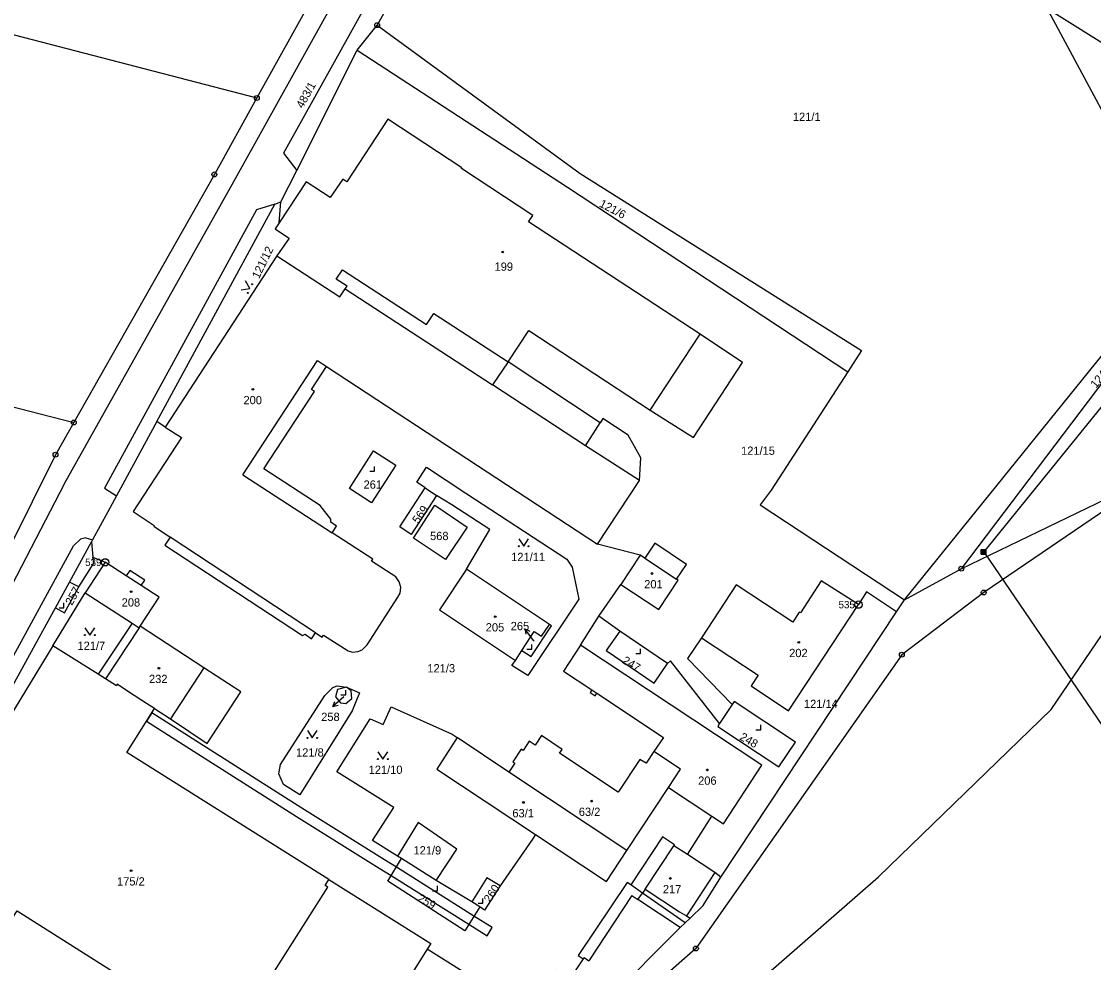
# Model space of a CAD drawing. Extents: x -758582 to -751794, y -998770 to -994350.
# Drawn here: x -756090.2 to -755869.9, y -996297.1 to -996103.7 of the extents above; entities that cross this region are included whole.
import ezdxf

# ---------------------------------------------------------------- set-up
doc = ezdxf.new("R2010")
doc.units = 0
for name, color, linetype in [('Hranice parcel', 7, 'Continuous'), ('Parcelní čísla', 7, 'Continuous'), ('Pop  PČ popisy', 7, 'Continuous'), ('Poz předměty', 7, 'Continuous'), ('Vnitřní kresba', 7, 'Continuous'), ('Věcná břemena k části', 7, 'Continuous'), ('Značky bodu BP', 7, 'Continuous'), ('Značky budov', 7, 'Continuous'), ('Značky kultur', 7, 'Continuous')]:
    doc.layers.add(name, color=color, linetype=linetype)

msp = doc.modelspace()

# ---------------------------------------------------------------- linework, layer by layer
at = {"layer": 'Hranice parcel'}
for p, q in [((-755996.34, -996066.87), (-756017.1, -996104.51)), ((-756215.02, -996074.51), (-756041.85, -996119.46)), ((-756026.07, -996090.99), (-756041.85, -996119.46)), ((-756021.21, -996109.64), (-756017.1, -996104.51)), ((-756037.23, -996145.09), (-756036.88, -996140.82)), ((-756239.89, -996144.65), (-756079.45, -996186.12)), ((-756037.71, -996151.87), (-756060.64, -996187.1)), ((-756060.64, -996187.1), (-756062.39, -996185.96)), ((-756007.23, -996199.55), (-756004.91, -996201.1)), ((-756080.36, -996218.96), (-756075.83, -996210.68)), ((-755963.09, -996213.38), (-755971.81, -996211.13)), ((-755963.09, -996213.38), (-755967.06, -996219.41)), ((-755981.73, -996227.6), (-755998.78, -996216.29)), ((-755908.77, -996222.54), (-755897.09, -996216.16)), ((-756083.24, -996224.22), (-756080.36, -996218.96)), ((-755971.55, -996225.95), (-755967.06, -996219.41)), ((-755910.43, -996225.04), (-755908.77, -996222.54)), ((-755975.3, -996231.85), (-755971.55, -996225.95)), ((-755967.26, -996228.99), (-755971.55, -996225.95)), ((-755946.53, -996279.53), (-755910.43, -996225.04)), ((-756067.48, -996227.36), (-756074.46, -996237.85)), ((-755957.44, -996235.66), (-755967.26, -996228.99)), ((-755988.7, -996235), (-755987.39, -996232.98)), ((-755944.14, -996244.06), (-755946.75, -996247.97)), ((-755990.07, -996257.99), (-756000.7, -996250.85)), ((-755965.81, -996274.06), (-755990.07, -996257.99)), ((-755965.81, -996274.06), (-755957.25, -996261.09)), ((-755957.25, -996261.09), (-755948.35, -996267.03)), ((-755953.37, -996274.89), (-755948.35, -996267.03)), ((-756012.1, -996275.73), (-756012.96, -996275.2)), ((-756005.01, -996280.19), (-756012.1, -996275.73)), ((-755997.65, -996284.62), (-756005.01, -996280.19)), ((-755996.04, -996285.65), (-755997.65, -996284.62)), ((-756006.83, -996294.35), (-756020.47, -996315.89))]:
    msp.add_line(p, q, dxfattribs=at)
for points in [[(-755908.77, -996222.54), (-755855.98, -996157.25), (-755836.88, -996128.85), (-755845.18, -996122.52), (-755898.9, -996088.9), (-755950.94, -996054.8)], [(-756017.1, -996104.51), (-755975.41, -996134.95), (-755917.58, -996171.31), (-755920.43, -996175.71)], [(-756036.88, -996140.82), (-756033.59, -996134.37), (-756021.21, -996109.64)], [(-756021.21, -996109.64), (-755978.03, -996137.81), (-755920.43, -996175.71)], [(-756041.85, -996119.46), (-756050.57, -996135.17), (-756079.45, -996186.12)], [(-755990.2, -996173.68), (-755985.95, -996167.26), (-755961.01, -996183.57), (-755952.1, -996189.22), (-755942.07, -996173.84), (-755950.72, -996168), (-755986.02, -996144.9), (-755985.15, -996143.58), (-755999.8, -996133.94), (-755999.72, -996133.82), (-756014.89, -996123.85), (-756023.32, -996136.69), (-756024.15, -996136.17), (-756026.76, -996139.93), (-756031.7, -996136.68), (-756037.23, -996145.09)], [(-755831.9, -996128.75), (-755832.51, -996129.59), (-755853.46, -996158.58), (-755897.09, -996216.16)], [(-756062.39, -996185.96), (-756038.16, -996141.31), (-756036.88, -996140.82)], [(-756037.23, -996145.09), (-756038.08, -996146.37), (-756037.38, -996146.83), (-756035.22, -996148.24), (-756037.71, -996151.87)], [(-755897.09, -996216.16), (-755865.32, -996200.85), (-755847.62, -996200.88), (-755840.35, -996186.12), (-755828.44, -996165.56), (-755813.14, -996148.4), (-755811.7, -996147.02)], [(-756037.71, -996151.87), (-756024.78, -996160.29), (-756023.69, -996158.68), (-756023.31, -996158.11), (-756025.51, -996156.68), (-756024.24, -996154.74), (-756006.97, -996166.02), (-756005.5, -996163.76), (-755990.2, -996173.68)], [(-755971.81, -996211.13), (-755963.24, -996198.08), (-755974.29, -996190.91), (-755971.27, -996186.23), (-755990.2, -996173.68)], [(-756060.64, -996187.1), (-756057.34, -996189.24), (-756067.24, -996204.43), (-756062.9, -996207.28), (-756063.02, -996207.45), (-756059.65, -996209.69), (-756060.71, -996211.31), (-756032.47, -996229.87), (-756031.94, -996229.61), (-756030.6, -996230.55), (-756029.75, -996229.34), (-756028.39, -996230.21), (-756028.13, -996229.81), (-756023.1, -996233.01), (-756022.17, -996233.3), (-756021.08, -996233.19), (-756020.17, -996232.83), (-756019.2, -996231.83), (-756012.87, -996222.04), (-756012.42, -996221.18), (-756012.24, -996219.96), (-756012.56, -996218.86), (-756013.31, -996217.85), (-756018.3, -996214.62), (-756018.03, -996214.21), (-756026.35, -996208.8), (-756025.45, -996207.41), (-756026.64, -996206.61), (-756026.65, -996206), (-756028.8, -996203.18), (-756040.4, -996195.68), (-756029.99, -996179.75), (-756030.58, -996179.33), (-756027.55, -996174.62), (-755971.81, -996211.13)], [(-755920.43, -996175.71), (-755936.13, -996200.05), (-755938.44, -996203.02), (-755908.77, -996222.54)], [(-756079.45, -996186.12), (-756083.21, -996192.75), (-756097.71, -996221.86)], [(-756062.39, -996185.96), (-756070.65, -996201.19), (-756072.45, -996204.49), (-756075.59, -996210.24), (-756075.83, -996210.68)], [(-755838.46, -996187.18), (-755845.69, -996203.38), (-755865.3, -996202.6), (-755892.48, -996221.06), (-755909.3, -996233.83), (-755951.62, -996294.2), (-755980.55, -996319.68), (-755993.16, -996343.19), (-755999.36, -996381.85), (-756001.16, -996410.03), (-756004.96, -996417.07), (-756022.5, -996446.75)], [(-756022.83, -996199.71), (-756017.87, -996191.92), (-756013.27, -996194.89), (-756018.29, -996202.65), (-756022.83, -996199.71)], [(-756007.23, -996199.55), (-756008.96, -996198.42), (-756007.01, -996195.31), (-755998.89, -996200.65), (-755978.17, -996214.19), (-755977.02, -996215.82), (-755975.67, -996222.4), (-755986.18, -996238.14), (-755989.47, -996236.08), (-755988.7, -996235)], [(-756004.91, -996201.1), (-756010.14, -996209.13), (-756012.43, -996207.57), (-756007.23, -996199.55)], [(-755998.78, -996216.29), (-755993.98, -996208.12), (-756001.78, -996203.06), (-756004.91, -996201.1)], [(-756009.68, -996209.92), (-756005.26, -996203.14), (-755998.63, -996207.62), (-756003.04, -996214.31), (-756009.68, -996209.92)], [(-756075.83, -996210.68), (-756075.54, -996213.83), (-756073.02, -996214.82)], [(-755967.06, -996219.41), (-755959.24, -996224.58), (-755955.25, -996218.54), (-755955.6, -996218.31), (-755953.54, -996215.28), (-755960.06, -996210.94), (-755962.11, -996214.02), (-755963.09, -996213.38)], [(-756073.02, -996214.82), (-756077.09, -996221.11), (-756067.48, -996227.36)], [(-756065.8, -996227.98), (-756061.91, -996222), (-756065.61, -996219.63), (-756064.88, -996218.49), (-756067.96, -996216.52), (-756068.69, -996217.65), (-756073.02, -996214.82)], [(-756022.5, -996446.75), (-756002, -996419.95), (-755995.32, -996411.24), (-755993.05, -996383.48), (-755984.78, -996351.1), (-755957.19, -996317.06), (-755914.12, -996279.5), (-755878.63, -996245.07), (-755858.94, -996216.18), (-755829.89, -996222.56), (-755812.68, -996236.25), (-755762.81, -996263.06), (-755705.2, -996267.97)], [(-755998.78, -996216.29), (-756004.32, -996224.59), (-755988.7, -996235)], [(-756083.24, -996224.22), (-756081.37, -996225.25), (-756078.4, -996219.92), (-756080.36, -996218.96)], [(-755918.21, -996223.55), (-755925.9, -996218.64), (-755930.13, -996225.26), (-755930.37, -996225.12), (-755931.67, -996227.17), (-755943.38, -996219.5), (-755950.49, -996230.34)], [(-755910.43, -996225.04), (-755916.6, -996220.93), (-755918.21, -996223.55)], [(-756107.4, -996268.39), (-756093.93, -996243.79), (-756086.55, -996230.27), (-756083.24, -996224.22)], [(-755950.49, -996230.34), (-755938.83, -996238.05), (-755940.29, -996240.23), (-755932.59, -996245.38), (-755918.21, -996223.55)], [(-756067.48, -996227.36), (-756066.02, -996228.31), (-756065.8, -996227.98)], [(-756062.86, -996244.91), (-756059.6, -996247.04), (-756052.07, -996252.08), (-756045.15, -996241.43), (-756052.72, -996236.55), (-756065.8, -996227.98)], [(-755987.39, -996232.98), (-755984.85, -996229.07), (-755983.32, -996230.06), (-755981.73, -996227.6)], [(-755987.39, -996232.98), (-755985.48, -996234.17), (-755981.31, -996227.88), (-755981.73, -996227.6)], [(-755967.26, -996228.99), (-755970.04, -996232.97), (-755960.19, -996239.71), (-755957.44, -996235.66)], [(-755950.49, -996230.34), (-755953.37, -996234.64), (-755944.14, -996244.06)], [(-756074.46, -996237.85), (-756083.76, -996232.02), (-756102.8, -996263.24), (-756104.72, -996266.8), (-756106.15, -996269.15)], [(-755975.3, -996231.85), (-755978.81, -996237.19), (-755973.01, -996241.05), (-755973.37, -996241.59), (-755972.33, -996242.29), (-755971.97, -996241.75), (-755958.3, -996250.86), (-755960.25, -996253.75)], [(-755948.35, -996267.03), (-755945.97, -996268.61), (-755938.09, -996256.55), (-755975.3, -996231.85)], [(-755946.75, -996247.97), (-755956.83, -996235.08), (-755957.44, -996235.66)], [(-756062.86, -996244.91), (-756064.51, -996243.84), (-756068.2, -996241.43), (-756070.52, -996239.92), (-756070.7, -996240.21), (-756072.95, -996238.8), (-756074.46, -996237.85)], [(-756036.34, -996260.47), (-756037.34, -996258.31), (-756036.99, -996256.36), (-756027.89, -996242.19), (-756026.21, -996240.57), (-756025.34, -996240.21), (-756023.44, -996240.49), (-756020.72, -996241.68), (-756022.24, -996245.37), (-756033.03, -996262.64), (-756036.34, -996260.47)], [(-756024.66, -996243.74), (-756023.56, -996243.85), (-756022.35, -996242.84), (-756022.44, -996241.29), (-756023.44, -996240.49), (-756025.23, -996240.99), (-756025.64, -996242.51), (-756024.66, -996243.74)], [(-755946.75, -996247.97), (-755947.14, -996248.55), (-755934.55, -996256.84), (-755931.19, -996251.81), (-755943.75, -996243.48), (-755944.14, -996244.06)], [(-756027.02, -996280.03), (-756068.57, -996253.92), (-756062.86, -996244.91)], [(-756012.96, -996275.2), (-756018.04, -996272.02), (-756013.69, -996265.24), (-756025.42, -996257.93), (-756018.52, -996247.02), (-756015.87, -996248.18), (-756014.22, -996244.55), (-756001.67, -996250.18), (-756000.7, -996250.85)], [(-756000.7, -996250.85), (-756004.85, -996257.35), (-755984.56, -996270.77)], [(-755960.25, -996253.75), (-755961.87, -996256.15), (-755963.11, -996255.33), (-755967.57, -996262.1), (-755979.65, -996254.09), (-755979.11, -996253.28), (-755983.34, -996250.44), (-755984.67, -996252.43), (-755985.86, -996251.63), (-755987.12, -996253.5), (-755987.55, -996253.21), (-755989.25, -996255.81), (-755988.83, -996256.09), (-755990.07, -996257.99)], [(-755957.25, -996261.09), (-755954.79, -996257.35), (-755960.25, -996253.75)], [(-756005.01, -996280.19), (-756000.75, -996273.78), (-756008.71, -996268.31), (-756012.96, -996275.2)], [(-756106.15, -996269.15), (-756109.53, -996274.72), (-756105.87, -996277.06), (-756105.06, -996280.53), (-756103.73, -996280.18), (-756103.24, -996282.23), (-756099.1, -996281.36), (-756095.31, -996283.76), (-756096.33, -996285.3), (-756092.11, -996288), (-756091.06, -996286.45), (-756048.34, -996313.52)], [(-755984.56, -996270.77), (-755985.17, -996271.7), (-755991.87, -996281.3)], [(-755984.56, -996270.77), (-755969.99, -996280.4), (-755965.81, -996274.06)], [(-755953.37, -996274.89), (-755956.13, -996273.08), (-755956, -996272.88), (-755958.46, -996271.24), (-755964.98, -996281.12)], [(-755946.53, -996279.53), (-755947.74, -996278.6), (-755953.37, -996274.89)], [(-755996.04, -996285.65), (-755999.13, -996290.56), (-756014.89, -996280.35), (-756012.1, -996275.73)], [(-755953.84, -996288.92), (-755952.8, -996287.93), (-755950.12, -996285.37), (-755946.53, -996279.53)], [(-756040.96, -996303.15), (-756027.24, -996281.6), (-756027.79, -996281.25), (-756027.02, -996280.03)], [(-756027.02, -996280.03), (-756006.09, -996293.18), (-756006.83, -996294.35)], [(-755964.98, -996281.12), (-755965.77, -996280.64), (-755975.82, -996295.64), (-755974.78, -996296.33), (-755977.5, -996300.45), (-755980.37, -996298.69), (-755985.42, -996306.92), (-755985.78, -996307.51), (-756006.83, -996294.35)], [(-755991.87, -996281.3), (-755994.55, -996279.64), (-755997.65, -996284.62)], [(-755991.87, -996281.3), (-755995.06, -996286.34), (-755996.04, -996285.65)], [(-755953.84, -996288.92), (-755962.62, -996282.81), (-755964.98, -996281.12)], [(-755993.26, -996332.89), (-755984.63, -996319.02), (-755984.14, -996319.34), (-755954.87, -996289.91), (-755953.84, -996288.92)]]:
    msp.add_lwpolyline(points, dxfattribs=at)
at = {"layer": 'Pop  PČ popisy'}
for p, q in [((-755984.96, -996230.93), (-755986.77, -996228.53)), ((-755986.77, -996228.53), (-755985.76, -996229.03)), ((-755986.77, -996228.53), (-755986.56, -996229.63)), ((-755984.87, -996231.05), (-755984.96, -996230.93)), ((-756023.98, -996242.49), (-756026.21, -996244.5)), ((-756026.21, -996244.5), (-756025.8, -996243.46)), ((-756026.21, -996244.5), (-756025.13, -996244.2)), ((-756023.96, -996242.47), (-756023.98, -996242.49))]:
    msp.add_line(p, q, dxfattribs=at)
at = {"layer": 'Poz předměty'}
for p, q in [((-755883.71, -996093.19), (-755848.62, -996158.63)), ((-755848.62, -996158.63), (-755892.48, -996212.69)), ((-755892.98, -996212.19), (-755891.98, -996212.19)), ((-755892.98, -996213.19), (-755892.98, -996212.19)), ((-755892.98, -996212.39), (-755891.98, -996212.39)), ((-755892.98, -996212.59), (-755891.98, -996212.59)), ((-755892.98, -996212.79), (-755891.98, -996212.79)), ((-755892.98, -996212.99), (-755891.98, -996212.99)), ((-755892.98, -996213.19), (-755891.98, -996213.19)), ((-755892.78, -996213.19), (-755892.78, -996212.19)), ((-755892.58, -996213.19), (-755892.58, -996212.19)), ((-755892.48, -996212.69), (-755839.17, -996290.99)), ((-755892.38, -996213.19), (-755892.38, -996212.19)), ((-755892.18, -996213.19), (-755892.18, -996212.19)), ((-755891.98, -996213.19), (-755891.98, -996212.19))]:
    msp.add_line(p, q, dxfattribs=at)
at = {"layer": 'Vnitřní kresba'}
for p, q in [((-756046.58, -996136.62), (-756005.96, -996063.5)), ((-756001.34, -996067.9), (-756036.37, -996130.79)), ((-756036.37, -996130.79), (-756033.59, -996134.37)), ((-756081.35, -996198.64), (-756046.58, -996136.62)), ((-756041.9, -996142.43), (-756073.13, -996199.61)), ((-756038.16, -996141.31), (-756041.9, -996142.43)), ((-756023.69, -996158.68), (-755993.4, -996178.42)), ((-755961.01, -996183.57), (-755950.72, -996168)), ((-756044.7, -996196.88), (-756029.39, -996173.41)), ((-756029.39, -996173.41), (-756027.55, -996174.62)), ((-755990.2, -996173.68), (-755993.4, -996178.42)), ((-755974.29, -996190.91), (-755993.4, -996178.42)), ((-755970.73, -996185.31), (-755971.27, -996186.23)), ((-755965.54, -996188.7), (-755970.73, -996185.31)), ((-755962.91, -996193.36), (-755965.54, -996188.7)), ((-755963.24, -996198.08), (-755962.91, -996193.36)), ((-756044.7, -996196.88), (-756026.35, -996208.8)), ((-756081.35, -996198.64), (-756101.78, -996237.97)), ((-756073.13, -996199.61), (-756070.65, -996201.19)), ((-756078.05, -996210.09), (-756079.51, -996211.49)), ((-756076.99, -996209.82), (-756078.05, -996210.09)), ((-756076.99, -996209.82), (-756075.59, -996210.24)), ((-756029.75, -996229.34), (-756059.65, -996209.69)), ((-756096.2, -996241.96), (-756079.51, -996211.49)), ((-756078.4, -996219.92), (-756075.34, -996215.02)), ((-756075.34, -996215.02), (-756075.54, -996213.83)), ((-755962.11, -996214.02), (-755955.6, -996218.31)), ((-756065.61, -996219.63), (-756068.69, -996217.65)), ((-756083.76, -996232.02), (-756077.09, -996221.11)), ((-756066.02, -996228.31), (-756072.95, -996238.8)), ((-756052.72, -996236.55), (-756059.6, -996247.04)), ((-755973.01, -996241.05), (-755971.97, -996241.75)), ((-755962.02, -996281.98), (-755956.13, -996273.08)), ((-755947.74, -996278.6), (-755953.58, -996287.48)), ((-755964.79, -996283.33), (-755973.6, -996296.71)), ((-755964.79, -996283.33), (-755963.58, -996284.14)), ((-755963.58, -996284.14), (-755962.62, -996282.81)), ((-755962.02, -996281.98), (-755962.62, -996282.81)), ((-755962.02, -996281.98), (-755955.02, -996286.63)), ((-755954.87, -996289.91), (-755963.58, -996284.14)), ((-755955.02, -996286.63), (-755953.58, -996287.48)), ((-755953.58, -996287.48), (-755952.8, -996287.93)), ((-755974.6, -996296.05), (-755974.78, -996296.33)), ((-755974.6, -996296.05), (-755973.6, -996296.71))]:
    msp.add_line(p, q, dxfattribs=at)
at = {"layer": 'Věcná břemena k části'}
msp.add_lwpolyline([(-755994.54, -996291.58), (-755993.47, -996289.89), (-755997.22, -996287.53), (-756013.17, -996277.51), (-756015.62, -996275.97), (-756032.62, -996265.34), (-756052.12, -996252.97), (-756063.42, -996245.8), (-756064.49, -996247.49), (-756053.19, -996254.66), (-756033.69, -996267.04), (-756016.67, -996277.68), (-756014.21, -996279.22), (-755998.29, -996289.22)], close=True, dxfattribs=at)
at = {"layer": 'Značky bodu BP'}
for centre, radius in [((-756017.1, -996104.51), 0.5), ((-756017.1, -996104.51), 0.0303), ((-756041.85, -996119.46), 0.5), ((-756041.85, -996119.46), 0.0303), ((-756050.57, -996135.17), 0.5), ((-756050.57, -996135.17), 0.0303), ((-756079.45, -996186.12), 0.5), ((-756079.45, -996186.12), 0.0303), ((-756083.21, -996192.75), 0.5), ((-756083.21, -996192.75), 0.0303), ((-756073.01, -996214.86), 0.75), ((-756073.01, -996214.86), 0.03), ((-755897.09, -996216.16), 0.5), ((-755897.09, -996216.16), 0.0303), ((-755892.48, -996221.06), 0.5), ((-755892.48, -996221.06), 0.0303), ((-755918.21, -996223.55), 0.75), ((-755918.21, -996223.55), 0.03), ((-755909.3, -996233.83), 0.5), ((-755909.3, -996233.83), 0.0303), ((-755951.62, -996294.2), 0.5), ((-755951.62, -996294.2), 0.0303)]:
    msp.add_circle(centre, radius, dxfattribs=at)
at = {"layer": 'Značky budov'}
for centre in [(-755991.32, -996151.11), (-756042.65, -996179.33), (-755960.64, -996217.15), (-756067.68, -996220.89), (-755992.86, -996226.01), (-755930.48, -996231.28), (-756061.97, -996236.61), (-755949.26, -996257.5), (-755987.05, -996264.19), (-755973.03, -996263.91), (-756067.68, -996278.2), (-755956.87, -996279.79)]:
    msp.add_circle(centre, 0.175, dxfattribs=at)
at = {"layer": 'Značky kultur'}
for p, q in [((-756017.63, -996196.15), (-756017.63, -996195.15)), ((-756018.63, -996196.15), (-756017.63, -996196.15)), ((-756082.48, -996224.21), (-756081.48, -996224.21)), ((-756081.48, -996224.21), (-756081.48, -996223.21)), ((-755986.35, -996232.73), (-755985.35, -996232.73)), ((-755985.35, -996232.73), (-755985.35, -996231.73)), ((-755962.99, -996233.61), (-755962.99, -996232.61)), ((-755963.99, -996233.61), (-755962.99, -996233.61)), ((-756023.56, -996242.1), (-756023.56, -996241.1)), ((-756024.56, -996242.1), (-756023.56, -996242.1)), ((-755938.31, -996249.26), (-755938.31, -996248.26)), ((-755939.31, -996249.26), (-755938.31, -996249.26)), ((-756004.74, -996282.33), (-756004.74, -996281.33)), ((-756005.74, -996282.33), (-756004.74, -996282.33)), ((-755995.38, -996284.91), (-755995.38, -996283.91)), ((-755996.38, -996284.91), (-755995.38, -996284.91))]:
    msp.add_line(p, q, dxfattribs=at)
for points in [[(-756045.05, -996158.86), (-756043.26, -996158.62), (-756044.17, -996157.06)], [(-755988, -996210.05), (-755987, -996211.55), (-755986, -996210.05)], [(-756077.15, -996228.3), (-756076.15, -996229.8), (-756075.15, -996228.3)], [(-756031.45, -996249.42), (-756030.45, -996250.92), (-756029.45, -996249.42)], [(-756016.95, -996253.77), (-756015.95, -996255.27), (-756014.95, -996253.77)]]:
    msp.add_lwpolyline(points, dxfattribs=at)
for centre in [(-756042.82, -996157.72), (-756043.7, -996159.52), (-755988, -996211.55), (-755986, -996211.55), (-756077.15, -996229.8), (-756075.15, -996229.8), (-756031.45, -996250.92), (-756029.45, -996250.92), (-756016.95, -996255.27), (-756014.95, -996255.27)]:
    msp.add_circle(centre, 0.1, dxfattribs=at)

# ---------------------------------------------------------------- texts
at = {"layer": 'Parcelní čísla'}
for s, rotation, p in [('483/1', 61, (-756032.39, -996121.74)), ('121/6', 332, (-755971.63, -996141.69)), ('121/12', 64, (-756041.41, -996156.74)), ('124/1', 51, (-755869.4, -996179.21)), ('569', 55, (-756008.65, -996207.06)), ('257', 61, (-756079.83, -996223.83)), ('247', 328, (-755966.91, -996235.44)), ('248', 330, (-755942.78, -996251.19)), ('260', 56, (-755993.95, -996284.92)), ('259', 330, (-756008.97, -996284.33))]:
    msp.add_text(s, height=1.7, rotation=rotation, dxfattribs=at).set_placement(p)
for s, p in [('121/1', (-755931.69, -996124.18)), ('199', (-755992.99, -996154.96)), ('200', (-756044.58, -996182.38)), ('121/15', (-755942.34, -996192.77)), ('261', (-756019.91, -996199.73)), ('568', (-756006.24, -996210.29)), ('121/11', (-755989.57, -996214.6)), ('201', (-755962.24, -996220.2)), ('208', (-756069.61, -996223.94)), ('205', (-755994.8, -996229.06)), ('265', (-755989.67, -996228.8)), ('121/7', (-756078.69, -996232.85)), ('202', (-755932.45, -996234.33)), ('121/3', (-756006.79, -996237.47)), ('232', (-756063.99, -996239.66)), ('121/14', (-755929.42, -996244.79)), ('258', (-756028.61, -996247.45)), ('121/8', (-756033.78, -996254.76)), ('121/10', (-756018.86, -996258.32)), ('206', (-755951.16, -996260.55)), ('63/1', (-755989.33, -996267.24)), ('63/2', (-755975.68, -996266.96)), ('121/9', (-756009.65, -996274.87)), ('175/2', (-756070.56, -996281.25)), ('217', (-755958.41, -996282.84))]:
    msp.add_text(s, height=1.7, dxfattribs=at).set_placement(p)
at = {"layer": 'Značky bodu BP'}
for s, p in [('539', (-756077.11, -996215.61)), ('535', (-755922.31, -996224.3))]:
    msp.add_text(s, height=1.5, dxfattribs=at).set_placement(p)

doc.saveas('drawing.dxf')
